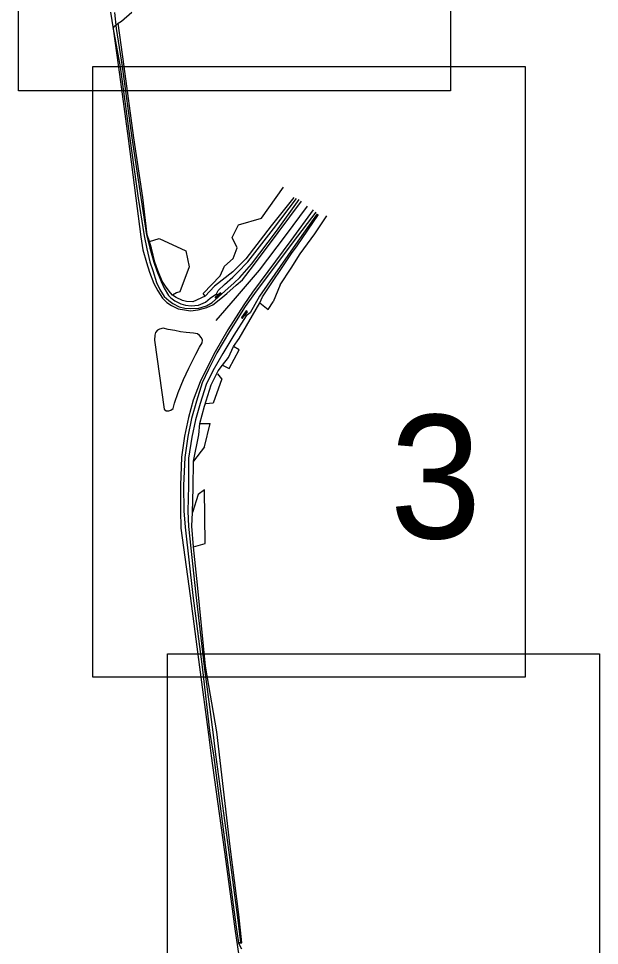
# Model space of a CAD drawing. Extents: x -866693 to -866303, y -1041966 to -1040244.
# Drawn here: x -866355.24 to -866341.13, y -1041813.02 to -1041790.49 of the extents above; entities that cross this region are included whole.
import ezdxf

# ---------------------------------------------------------------- set-up
doc = ezdxf.new("R2010")
doc.units = 0
doc.layers.add('Formát', color=7, linetype='Continuous')
doc.layers.add('Legenda', color=7, linetype='Continuous')

msp = doc.modelspace()

# ---------------------------------------------------------------- linework, layer by layer
at = {"layer": 'Legenda'}
for p, q in [((-866352.91, -1041790.339), (-866352.867, -1041790.725)), ((-866352.744, -1041790.553), (-866352.491, -1041790.333)), ((-866352.91, -1041790.671), (-866352.82, -1041790.6)), ((-866352.82, -1041790.6), (-866352.744, -1041790.553)), ((-866352.676, -1041791.651), (-866352.82, -1041790.6)), ((-866352.946, -1041790.738), (-866352.91, -1041790.671)), ((-866352.946, -1041790.738), (-866352.77, -1041791.663)), ((-866352.867, -1041790.725), (-866352.724, -1041791.656)), ((-866352.77, -1041791.663), (-866352.536, -1041793.406)), ((-866352.724, -1041791.656), (-866352.488, -1041793.39)), ((-866352.443, -1041793.389), (-866352.676, -1041791.651)), ((-866352.536, -1041793.406), (-866352.334, -1041794.854)), ((-866352.488, -1041793.39), (-866352.267, -1041794.835)), ((-866352.22, -1041794.836), (-866352.443, -1041793.389)), ((-866349.34, -1041795.34), (-866348.802, -1041794.586)), ((-866352.334, -1041794.854), (-866352.188, -1041795.768)), ((-866352.267, -1041794.835), (-866352.131, -1041795.742)), ((-866352.116, -1041795.745), (-866352.22, -1041794.836)), ((-866348.549, -1041794.836), (-866349.101, -1041795.523)), ((-866349.045, -1041795.599), (-866348.484, -1041794.858)), ((-866348.971, -1041795.659), (-866348.424, -1041794.89)), ((-866348.226, -1041795.045), (-866348.767, -1041795.77)), ((-866349.894, -1041795.501), (-866349.34, -1041795.34)), ((-866348.019, -1041795.194), (-866348.572, -1041795.919)), ((-866347.985, -1041795.237), (-866348.514, -1041795.981)), ((-866348.472, -1041796.009), (-866347.951, -1041795.251)), ((-866348.043, -1041795.718), (-866347.749, -1041795.28)), ((-866350.054, -1041795.813), (-866349.894, -1041795.501)), ((-866349.101, -1041795.523), (-866349.721, -1041796.332)), ((-866352.188, -1041795.768), (-866352.123, -1041796.085)), ((-866352.131, -1041795.742), (-866352.052, -1041796.07)), ((-866352.06, -1041795.907), (-866352.116, -1041795.745)), ((-866349.671, -1041796.401), (-866349.045, -1041795.599)), ((-866349.578, -1041796.462), (-866348.971, -1041795.659)), ((-866348.767, -1041795.77), (-866349.392, -1041796.608)), ((-866348.399, -1041796.208), (-866348.043, -1041795.718)), ((-866352.06, -1041795.907), (-866351.825, -1041795.834)), ((-866352.008, -1041796.066), (-866352.06, -1041795.907)), ((-866351.825, -1041795.834), (-866351.177, -1041796.132)), ((-866349.932, -1041796.059), (-866350.054, -1041795.813)), ((-866348.572, -1041795.919), (-866349.506, -1041797.175)), ((-866348.514, -1041795.981), (-866349.389, -1041797.24)), ((-866348.612, -1041796.198), (-866348.472, -1041796.009)), ((-866352.123, -1041796.085), (-866352.052, -1041796.398)), ((-866352.052, -1041796.07), (-866351.955, -1041796.411)), ((-866351.932, -1041796.411), (-866352.008, -1041796.066)), ((-866351.177, -1041796.132), (-866351.099, -1041796.52)), ((-866350.028, -1041796.319), (-866349.932, -1041796.059)), ((-866349.314, -1041797.25), (-866348.612, -1041796.198)), ((-866348.617, -1041796.558), (-866348.399, -1041796.208)), ((-866352.052, -1041796.398), (-866351.982, -1041796.612)), ((-866351.955, -1041796.411), (-866351.885, -1041796.624)), ((-866351.854, -1041796.616), (-866351.932, -1041796.411)), ((-866350.234, -1041796.507), (-866350.028, -1041796.319)), ((-866349.721, -1041796.332), (-866350.035, -1041796.641)), ((-866349.918, -1041796.658), (-866349.671, -1041796.401)), ((-866349.867, -1041796.782), (-866349.578, -1041796.462)), ((-866351.982, -1041796.612), (-866351.888, -1041796.901)), ((-866351.885, -1041796.624), (-866351.779, -1041796.879)), ((-866351.752, -1041796.868), (-866351.854, -1041796.616)), ((-866351.099, -1041796.52), (-866351.325, -1041797.131)), ((-866350.035, -1041796.641), (-866350.479, -1041796.997)), ((-866350.343, -1041796.74), (-866350.234, -1041796.507)), ((-866350.037, -1041796.775), (-866349.918, -1041796.658)), ((-866349.392, -1041796.608), (-866349.976, -1041797.281)), ((-866348.884, -1041796.963), (-866348.617, -1041796.558)), ((-866351.888, -1041796.901), (-866351.81, -1041797.073)), ((-866351.779, -1041796.879), (-866351.701, -1041797.045)), ((-866351.654, -1041797.018), (-866351.752, -1041796.868)), ((-866350.755, -1041797.173), (-866350.343, -1041796.74)), ((-866350.24, -1041796.955), (-866350.037, -1041796.775)), ((-866350.228, -1041797.116), (-866350.005, -1041796.912)), ((-866350.005, -1041796.912), (-866349.867, -1041796.782)), ((-866351.81, -1041797.073), (-866351.703, -1041797.246)), ((-866351.701, -1041797.045), (-866351.595, -1041797.217)), ((-866351.546, -1041797.159), (-866351.654, -1041797.018)), ((-866351.408, -1041797.156), (-866351.498, -1041797.213)), ((-866351.325, -1041797.131), (-866351.408, -1041797.156)), ((-866350.479, -1041796.997), (-866350.71, -1041797.239)), ((-866350.541, -1041797.39), (-866350.228, -1041797.116)), ((-866350.435, -1041797.176), (-866350.389, -1041797.101)), ((-866350.389, -1041797.101), (-866350.24, -1041796.955)), ((-866348.884, -1041796.963), (-866349.052, -1041797.372)), ((-866351.703, -1041797.246), (-866351.592, -1041797.339)), ((-866351.595, -1041797.217), (-866351.542, -1041797.28)), ((-866351.592, -1041797.339), (-866351.496, -1041797.416)), ((-866351.498, -1041797.213), (-866351.546, -1041797.159)), ((-866351.542, -1041797.28), (-866351.441, -1041797.349)), ((-866351.416, -1041797.267), (-866351.498, -1041797.213)), ((-866351.441, -1041797.349), (-866351.296, -1041797.42)), ((-866351.259, -1041797.344), (-866351.416, -1041797.267)), ((-866351.161, -1041797.364), (-866351.259, -1041797.344)), ((-866351.008, -1041797.373), (-866351.161, -1041797.364)), ((-866350.71, -1041797.239), (-866351.008, -1041797.373)), ((-866350.71, -1041797.239), (-866350.755, -1041797.173)), ((-866350.699, -1041797.384), (-866350.586, -1041797.285)), ((-866350.586, -1041797.285), (-866350.435, -1041797.176)), ((-866350.463, -1041797.267), (-866350.409, -1041797.217)), ((-866350.463, -1041797.267), (-866350.458, -1041797.262)), ((-866350.437, -1041797.284), (-866350.463, -1041797.267)), ((-866350.333, -1041797.159), (-866350.458, -1041797.262)), ((-866350.437, -1041797.284), (-866350.458, -1041797.262)), ((-866349.976, -1041797.281), (-866350.45, -1041797.828)), ((-866350.313, -1041797.18), (-866350.437, -1041797.284)), ((-866350.435, -1041797.176), (-866350.401, -1041797.209)), ((-866350.409, -1041797.217), (-866350.401, -1041797.209)), ((-866350.401, -1041797.209), (-866350.391, -1041797.201)), ((-866350.391, -1041797.201), (-866350.333, -1041797.159)), ((-866350.313, -1041797.18), (-866350.333, -1041797.159)), ((-866349.506, -1041797.175), (-866349.733, -1041797.486)), ((-866349.389, -1041797.24), (-866349.61, -1041797.638)), ((-866349.376, -1041797.395), (-866349.314, -1041797.25)), ((-866349.178, -1041797.558), (-866349.052, -1041797.372)), ((-866351.496, -1041797.416), (-866351.342, -1041797.493)), ((-866351.342, -1041797.493), (-866351.201, -1041797.526)), ((-866351.296, -1041797.42), (-866351.188, -1041797.453)), ((-866351.201, -1041797.526), (-866351.055, -1041797.538)), ((-866351.188, -1041797.453), (-866351.05, -1041797.472)), ((-866351.055, -1041797.538), (-866350.861, -1041797.524)), ((-866351.05, -1041797.472), (-866350.869, -1041797.451)), ((-866350.869, -1041797.451), (-866350.699, -1041797.384)), ((-866350.861, -1041797.524), (-866350.675, -1041797.47)), ((-866350.675, -1041797.47), (-866350.541, -1041797.39)), ((-866349.733, -1041797.486), (-866350.116, -1041798.093)), ((-866349.878, -1041798.262), (-866349.376, -1041797.395)), ((-866349.71, -1041797.595), (-866349.826, -1041797.751)), ((-866349.69, -1041797.613), (-866349.71, -1041797.595)), ((-866349.71, -1041797.595), (-866349.69, -1041797.614)), ((-866349.376, -1041797.395), (-866349.178, -1041797.558)), ((-866349.714, -1041797.711), (-866350.013, -1041798.182)), ((-866349.826, -1041797.751), (-866349.804, -1041797.768)), ((-866349.826, -1041797.751), (-866349.806, -1041797.769)), ((-866349.69, -1041797.613), (-866349.806, -1041797.769)), ((-866349.806, -1041797.769), (-866349.804, -1041797.768)), ((-866349.804, -1041797.768), (-866349.752, -1041797.705)), ((-866349.738, -1041797.691), (-866349.752, -1041797.705)), ((-866349.726, -1041797.671), (-866349.738, -1041797.691)), ((-866349.714, -1041797.711), (-866349.738, -1041797.691)), ((-866349.69, -1041797.614), (-866349.726, -1041797.671)), ((-866349.61, -1041797.638), (-866349.714, -1041797.711)), ((-866349.69, -1041797.614), (-866349.69, -1041797.613)), ((-866351.815, -1041798.038), (-866351.869, -1041798.063)), ((-866351.73, -1041798.016), (-866351.815, -1041798.038)), ((-866351.605, -1041798.045), (-866351.73, -1041798.016)), ((-866351.445, -1041798.074), (-866351.605, -1041798.045)), ((-866351.932, -1041798.183), (-866351.935, -1041798.306)), ((-866351.918, -1041798.121), (-866351.932, -1041798.183)), ((-866351.869, -1041798.063), (-866351.918, -1041798.121)), ((-866351.307, -1041798.107), (-866351.445, -1041798.074)), ((-866351.17, -1041798.117), (-866351.307, -1041798.107)), ((-866350.988, -1041798.132), (-866351.17, -1041798.117)), ((-866350.896, -1041798.153), (-866350.988, -1041798.132)), ((-866350.842, -1041798.192), (-866350.896, -1041798.153)), ((-866350.796, -1041798.246), (-866350.842, -1041798.192)), ((-866350.775, -1041798.302), (-866350.796, -1041798.246)), ((-866350.116, -1041798.093), (-866350.428, -1041798.614)), ((-866350.013, -1041798.182), (-866350.276, -1041798.633)), ((-866350.021, -1041798.46), (-866349.878, -1041798.262)), ((-866351.935, -1041798.306), (-866351.7, -1041799.985)), ((-866350.937, -1041798.649), (-866350.845, -1041798.475)), ((-866350.845, -1041798.475), (-866350.779, -1041798.367)), ((-866350.779, -1041798.367), (-866350.775, -1041798.302)), ((-866350.144, -1041798.726), (-866350.021, -1041798.46)), ((-866349.879, -1041798.541), (-866350.021, -1041798.46)), ((-866351.107, -1041798.984), (-866350.937, -1041798.649)), ((-866350.428, -1041798.614), (-866350.628, -1041799.015)), ((-866350.276, -1041798.633), (-866350.518, -1041799.048)), ((-866350.286, -1041798.915), (-866350.144, -1041798.726)), ((-866350.122, -1041798.991), (-866349.879, -1041798.541)), ((-866350.393, -1041799.052), (-866350.286, -1041798.915)), ((-866350.286, -1041798.915), (-866350.122, -1041798.991)), ((-866351.232, -1041799.261), (-866351.107, -1041798.984)), ((-866350.628, -1041799.015), (-866350.782, -1041799.341)), ((-866350.518, -1041799.048), (-866350.681, -1041799.387)), ((-866350.558, -1041799.395), (-866350.393, -1041799.052)), ((-866350.303, -1041799.242), (-866350.397, -1041799.125)), ((-866351.36, -1041799.582), (-866351.232, -1041799.261)), ((-866350.782, -1041799.341), (-866350.916, -1041799.79)), ((-866350.681, -1041799.387), (-866350.827, -1041799.845)), ((-866350.721, -1041799.909), (-866350.558, -1041799.395)), ((-866350.303, -1041799.242), (-866350.516, -1041799.838)), ((-866351.451, -1041799.841), (-866351.36, -1041799.582)), ((-866351.486, -1041799.968), (-866351.451, -1041799.841)), ((-866350.916, -1041799.79), (-866351.038, -1041800.209)), ((-866350.827, -1041799.845), (-866350.946, -1041800.241)), ((-866350.516, -1041799.838), (-866350.695, -1041799.85)), ((-866351.7, -1041799.985), (-866351.655, -1041800.022)), ((-866351.655, -1041800.022), (-866351.594, -1041800.024)), ((-866351.594, -1041800.024), (-866351.539, -1041800.008)), ((-866351.539, -1041800.008), (-866351.486, -1041799.968)), ((-866350.836, -1041800.335), (-866350.721, -1041799.909)), ((-866351.038, -1041800.209), (-866351.127, -1041800.644)), ((-866350.946, -1041800.241), (-866351.032, -1041800.661)), ((-866350.863, -1041800.607), (-866350.836, -1041800.335)), ((-866350.836, -1041800.335), (-866350.582, -1041800.333)), ((-866350.725, -1041800.903), (-866350.582, -1041800.333)), ((-866351.127, -1041800.644), (-866351.204, -1041801.16)), ((-866351.032, -1041800.661), (-866351.114, -1041801.172)), ((-866350.994, -1041801.245), (-866350.863, -1041800.607)), ((-866350.725, -1041800.903), (-866350.994, -1041801.245)), ((-866351.204, -1041801.16), (-866351.234, -1041801.836)), ((-866351.114, -1041801.172), (-866351.112, -1041801.845)), ((-866350.998, -1041801.895), (-866350.994, -1041801.245)), ((-866351.234, -1041801.836), (-866351.225, -1041802.458)), ((-866351.112, -1041801.845), (-866351.125, -1041802.46)), ((-866351.015, -1041802.492), (-866350.998, -1041801.895)), ((-866350.879, -1041802.059), (-866351.015, -1041802.492)), ((-866350.726, -1041801.946), (-866350.879, -1041802.059)), ((-866350.707, -1041803.251), (-866350.726, -1041801.946)), ((-866351.225, -1041802.458), (-866351.192, -1041802.856)), ((-866351.125, -1041802.46), (-866351.109, -1041802.837)), ((-866351.033, -1041802.825), (-866351.015, -1041802.492)), ((-866351.192, -1041802.856), (-866351.005, -1041804.513)), ((-866351.109, -1041802.837), (-866350.937, -1041804.499)), ((-866350.994, -1041803.33), (-866351.033, -1041802.825)), ((-866350.994, -1041803.33), (-866350.707, -1041803.251)), ((-866350.89, -1041804.254), (-866350.994, -1041803.33)), ((-866350.698, -1041806.234), (-866350.89, -1041804.254)), ((-866351.005, -1041804.513), (-866350.779, -1041806.251)), ((-866350.937, -1041804.499), (-866350.732, -1041806.241)), ((-866350.779, -1041806.251), (-866350.596, -1041807.865)), ((-866350.732, -1041806.241), (-866350.522, -1041807.839)), ((-866350.427, -1041807.825), (-866350.698, -1041806.234)), ((-866350.596, -1041807.865), (-866350.509, -1041808.384)), ((-866350.522, -1041807.839), (-866350.453, -1041808.378)), ((-866350.103, -1041810.612), (-866350.427, -1041807.825)), ((-866350.509, -1041808.384), (-866350.181, -1041810.879)), ((-866350.453, -1041808.378), (-866350.137, -1041810.7)), ((-866349.891, -1041812.267), (-866350.103, -1041810.612)), ((-866350.181, -1041810.879), (-866349.956, -1041812.579)), ((-866350.137, -1041810.7), (-866349.925, -1041812.34)), ((-866349.925, -1041812.34), (-866349.845, -1041812.953)), ((-866349.819, -1041812.956), (-866349.891, -1041812.267)), ((-866349.956, -1041812.579), (-866349.895, -1041812.959)), ((-866349.895, -1041812.959), (-866349.875, -1041812.959)), ((-866349.813, -1041813.111), (-866349.895, -1041812.959)), ((-866349.845, -1041812.953), (-866349.875, -1041812.959)), ((-866349.875, -1041812.959), (-866349.819, -1041812.956)), ((-866349.819, -1041812.956), (-866349.845, -1041812.953))]:
    msp.add_line(p, q, dxfattribs=at)
for points in [[(-866355.243, -1041777.397), (-866344.743, -1041777.397), (-866344.743, -1041792.247), (-866355.243, -1041792.247)], [(-866353.434, -1041791.65), (-866342.934, -1041791.65), (-866342.934, -1041806.5), (-866353.434, -1041806.5)], [(-866351.626, -1041805.928), (-866341.126, -1041805.928), (-866341.126, -1041820.778), (-866351.626, -1041820.778)]]:
    msp.add_lwpolyline(points, close=True, dxfattribs=at)
for points in [[(-866353.006, -1041790.332), (-866352.946, -1041790.738), (-866352.812, -1041791.665), (-866352.581, -1041793.406), (-866352.389, -1041794.857), (-866352.27, -1041795.793), (-866352.224, -1041796.108), (-866352.134, -1041796.416), (-866352.063, -1041796.65), (-866351.953, -1041796.932), (-866351.861, -1041797.108), (-866351.744, -1041797.287), (-866351.636, -1041797.391), (-866351.526, -1041797.467), (-866351.364, -1041797.547), (-866351.21, -1041797.572), (-866351.061, -1041797.59), (-866350.874, -1041797.57), (-866350.67, -1041797.511), (-866350.52, -1041797.45), (-866350.326, -1041797.293), (-866350.177, -1041797.168), (-866349.958, -1041796.965), (-866349.804, -1041796.84), (-866349.535, -1041796.491), (-866348.936, -1041795.688), (-866348.368, -1041794.929)], [(-866348.082, -1041795.141), (-866348.629, -1041795.879), (-866349.56, -1041797.136), (-866349.769, -1041797.443), (-866350.158, -1041798.057), (-866350.466, -1041798.592), (-866350.67, -1041798.986), (-866350.833, -1041799.322), (-866350.997, -1041799.765), (-866351.115, -1041800.182), (-866351.21, -1041800.636), (-866351.281, -1041801.154), (-866351.309, -1041801.842), (-866351.304, -1041802.442), (-866351.298, -1041802.874), (-866351.073, -1041804.522), (-866350.842, -1041806.258), (-866350.626, -1041807.896), (-866350.558, -1041808.412), (-866350.205, -1041810.98), (-866349.983, -1041812.616), (-866349.824, -1041813.714)]]:
    msp.add_lwpolyline(points, dxfattribs=at)

# ---------------------------------------------------------------- texts
at = {"layer": 'Formát'}
msp.add_text('3', height=3, dxfattribs=at).set_placement((-866346.224, -1041803.124))

doc.saveas('drawing.dxf')
